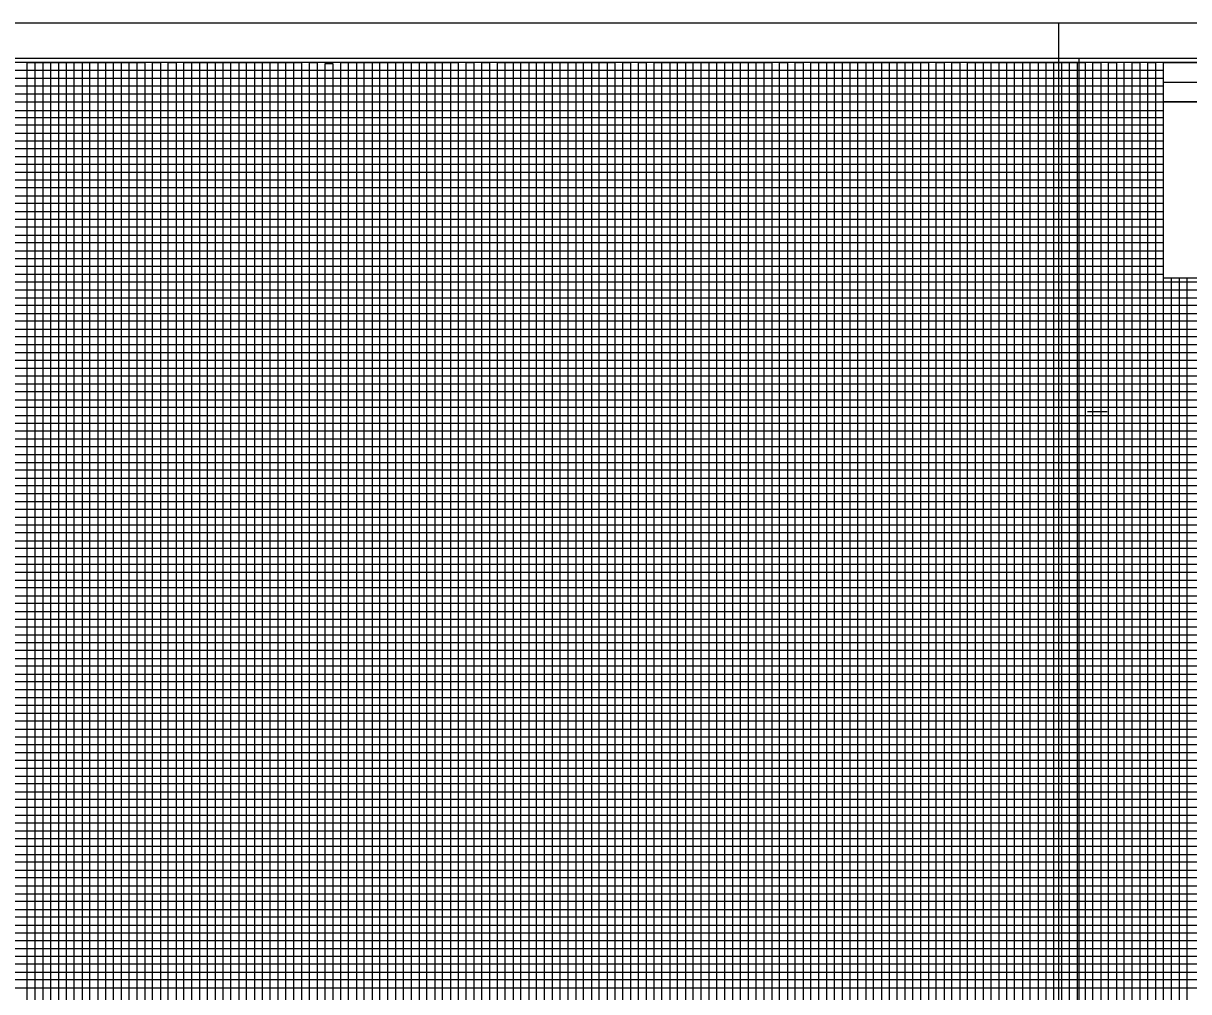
# Model space of a CAD drawing. Extents: x 2345490 to 2436403, y 465165 to 573888.
# Drawn here: x 2382289 to 2383033, y 515570 to 516188 of the extents above; entities that cross this region are included whole.
import ezdxf

# ---------------------------------------------------------------- set-up
doc = ezdxf.new("R2010")
doc.units = 0
for name, color, linetype in [('Old_Level_18', 7, 'Continuous'), ('Old_Level_40', 7, 'Continuous'), ('Old_Level_41', 7, 'Continuous'), ('Old_Level_42', 7, 'Continuous'), ('Old_Level_43', 7, 'Continuous'), ('Old_Level_50', 7, 'Continuous'), ('Old_Level_51', 7, 'Continuous')]:
    doc.layers.add(name, color=color, linetype=linetype)

msp = doc.modelspace()

# ---------------------------------------------------------------- linework, layer by layer
at = {"layer": 'Old_Level_18'}
msp.add_lwpolyline([(2383216.79875, 516162.5265), (2381716.79875, 516162.5265), (2381716.79875, 515112.5265), (2383216.79875, 515112.5265)], close=True, dxfattribs=at)
at = {"layer": 'Old_Level_40'}
msp.add_line((2383016.74875, 516149.9765), (2383216.79875, 516149.9765), dxfattribs=at)
for points in [[(2383016.74875, 516162.5265), (2383216.79875, 516162.5265), (2383216.79875, 516137.4765), (2383016.74875, 516137.4765)], [(2383016.74875, 516137.4765), (2383116.79875, 516137.4765), (2383116.79875, 516024.9765), (2383016.74875, 516024.9765)]]:
    msp.add_lwpolyline(points, close=True, dxfattribs=at)
at = {"layer": 'Old_Level_41'}
msp.add_line((2382968.29875, 515940.0265), (2382980.79875, 515940.0265), dxfattribs=at)
for points in [[(2382291.79875, 515137.5265), (2382291.79875, 516162.5265), (2382341.79875, 516162.5265), (2382341.79875, 515137.5265)], [(2382316.79875, 515137.5265), (2382316.79875, 516162.5265), (2382366.79875, 516162.5265), (2382366.79875, 515137.5265)], [(2382391.79875, 515137.5265), (2382391.79875, 516162.5265), (2382441.79875, 516162.5265), (2382441.79875, 515137.5265)], [(2382416.79875, 515137.5265), (2382416.79875, 516162.5265), (2382466.79875, 516162.5265), (2382466.79875, 515137.5265)], [(2382491.79875, 515137.5265), (2382491.79875, 516162.5265), (2382541.79875, 516162.5265), (2382541.79875, 515137.5265)], [(2382516.79875, 515137.5265), (2382516.79875, 516162.5265), (2382566.79875, 516162.5265), (2382566.79875, 515137.5265)], [(2382591.79875, 515137.5265), (2382591.79875, 516162.5265), (2382641.79875, 516162.5265), (2382641.79875, 515137.5265)], [(2382616.79875, 515137.5265), (2382616.79875, 516162.5265), (2382666.79875, 516162.5265), (2382666.79875, 515137.5265)], [(2382691.79875, 515137.5265), (2382691.79875, 516162.5265), (2382741.79875, 516162.5265), (2382741.79875, 515137.5265)], [(2382716.79875, 515137.5265), (2382716.79875, 516162.5265), (2382766.79875, 516162.5265), (2382766.79875, 515137.5265)], [(2382791.79875, 515137.5265), (2382791.79875, 516162.5265), (2382841.79875, 516162.5265), (2382841.79875, 515137.5265)], [(2382816.79875, 515137.5265), (2382816.79875, 516162.5265), (2382866.79875, 516162.5265), (2382866.79875, 515137.5265)], [(2382891.79875, 515137.5265), (2382891.79875, 516162.5265), (2382941.79875, 516162.5265), (2382941.79875, 515137.5265)], [(2382916.79875, 515137.5265), (2382916.79875, 516162.5265), (2382966.79875, 516162.5265), (2382966.79875, 515137.5265)], [(2382991.79875, 515137.5265), (2382991.79875, 516162.5265)], [(2383016.79875, 515137.5265), (2383016.79875, 516162.5265), (2383043.09875, 516162.5265)], [(2381716.79875, 516112.5265), (2383016.74875, 516112.5265)], [(2383016.74875, 516062.5265), (2381716.79875, 516062.5265), (2381716.79875, 516012.4765), (2383216.79875, 516012.4765)], [(2383216.79875, 515987.5265), (2381716.79875, 515987.5265), (2381716.79875, 516037.5265), (2383016.74875, 516037.5265)], [(2383216.79875, 515962.5265), (2381716.79875, 515962.5265), (2381716.79875, 515912.5265), (2383216.79875, 515912.5265)], [(2383216.79875, 515887.5265), (2381716.79875, 515887.5265), (2381716.79875, 515937.5265), (2383216.79875, 515937.5265)], [(2383216.79875, 515862.5265), (2381716.79875, 515862.5265), (2381716.79875, 515812.5265), (2383216.79875, 515812.5265)], [(2383216.79875, 515762.5265), (2381716.79875, 515762.5265), (2381716.79875, 515712.5265), (2383216.79875, 515712.5265)], [(2383216.79875, 515662.5265), (2381716.79875, 515662.5265), (2381716.79875, 515612.5265), (2383216.79875, 515612.5265)]]:
    msp.add_lwpolyline(points, dxfattribs=at)
at = {"layer": 'Old_Level_42'}
for points in [[(2383016.74875, 516087.5265), (2381716.89875, 516087.5265), (2381716.89875, 516137.4765), (2383016.74875, 516137.4765)], [(2383216.79875, 515787.5265), (2381716.79875, 515787.5265), (2381716.79875, 515837.5265), (2383216.79875, 515837.5265)], [(2383216.79875, 515687.5265), (2381716.79875, 515687.5265), (2381716.79875, 515737.5265), (2383216.79875, 515737.5265)], [(2383216.79875, 515587.5265), (2381716.79875, 515587.5265), (2381716.79875, 515637.5265), (2383216.79875, 515637.5265)]]:
    msp.add_lwpolyline(points, dxfattribs=at)
at = {"layer": 'Old_Level_43'}
for p, q in [((2383166.79875, 515982.5265), (2381766.79875, 515982.5265)), ((2381766.79875, 515977.5265), (2383166.79875, 515977.5265)), ((2383166.79875, 515957.5265), (2381766.79875, 515957.5265))]:
    msp.add_line(p, q, dxfattribs=at)
for points in [[(2382296.79875, 515137.5265), (2382296.79875, 516162.5265), (2382301.79875, 516162.5265), (2382301.79875, 515137.5265)], [(2382306.79875, 515137.5265), (2382306.79875, 516162.5265), (2382311.79875, 516162.5265), (2382311.79875, 515137.5265)], [(2382321.79875, 515137.5265), (2382321.79875, 516162.5265), (2382326.79875, 516162.5265), (2382326.79875, 515137.5265)], [(2382331.79875, 515137.5265), (2382331.79875, 516162.5265), (2382336.79875, 516162.5265), (2382336.79875, 515137.5265)], [(2382346.79875, 515137.5265), (2382346.79875, 516162.5265), (2382351.79875, 516162.5265), (2382351.79875, 515137.5265)], [(2382356.79875, 515137.5265), (2382356.79875, 516162.5265), (2382361.79875, 516162.5265), (2382361.79875, 515137.5265)], [(2382371.79875, 515137.5265), (2382371.79875, 516162.5265), (2382376.79875, 516162.5265), (2382376.79875, 515137.5265)], [(2382381.79875, 515137.5265), (2382381.79875, 516162.5265), (2382386.79875, 516162.5265), (2382386.79875, 515137.5265)], [(2382396.79875, 515137.5265), (2382396.79875, 516162.5265), (2382401.79875, 516162.5265), (2382401.79875, 515137.5265)], [(2382406.79875, 515137.5265), (2382406.79875, 516162.5265), (2382411.79875, 516162.5265), (2382411.79875, 515137.5265)], [(2382421.79875, 515137.5265), (2382421.79875, 516162.5265), (2382426.79875, 516162.5265), (2382426.79875, 515137.5265)], [(2382431.79875, 515137.5265), (2382431.79875, 516162.5265), (2382436.79875, 516162.5265), (2382436.79875, 515137.5265)], [(2382446.79875, 515137.5265), (2382446.79875, 516162.5265), (2382451.79875, 516162.5265), (2382451.79875, 515137.5265)], [(2382456.79875, 515137.5265), (2382456.79875, 516162.5265), (2382461.79875, 516162.5265), (2382461.79875, 515137.5265)], [(2382471.79875, 515137.5265), (2382471.79875, 516162.5265), (2382476.79875, 516162.5265), (2382476.79875, 515137.5265)], [(2382481.79875, 515137.5265), (2382481.79875, 516161.9265), (2382486.79875, 516161.9265), (2382486.79875, 515137.5265)], [(2382496.79875, 515137.5265), (2382496.79875, 516162.5265), (2382501.79875, 516162.5265), (2382501.79875, 515137.5265)], [(2382506.79875, 515137.5265), (2382506.79875, 516162.5265), (2382511.79875, 516162.5265), (2382511.79875, 515137.5265)], [(2382521.79875, 515137.5265), (2382521.79875, 516162.5265), (2382526.79875, 516162.5265), (2382526.79875, 515137.5265)], [(2382531.79875, 515137.5265), (2382531.79875, 516162.5265), (2382536.79875, 516162.5265), (2382536.79875, 515137.5265)], [(2382546.79875, 515137.5265), (2382546.79875, 516162.5265), (2382551.79875, 516162.5265), (2382551.79875, 515137.5265)], [(2382556.79875, 515137.5265), (2382556.79875, 516162.5265), (2382561.79875, 516162.5265), (2382561.79875, 515137.5265)], [(2382571.79875, 515137.5265), (2382571.79875, 516162.5265), (2382576.79875, 516162.5265), (2382576.79875, 515137.5265)], [(2382581.79875, 515137.5265), (2382581.79875, 516162.5265), (2382586.79875, 516162.5265), (2382586.79875, 515137.5265)], [(2382596.79875, 515137.5265), (2382596.79875, 516162.5265), (2382601.79875, 516162.5265), (2382601.79875, 515137.5265)], [(2382606.79875, 515137.5265), (2382606.79875, 516162.5265), (2382611.79875, 516162.5265), (2382611.79875, 515137.5265)], [(2382621.79875, 515137.5265), (2382621.79875, 516162.5265), (2382626.79875, 516162.5265), (2382626.79875, 515137.5265)], [(2382631.79875, 515137.5265), (2382631.79875, 516162.5265), (2382636.79875, 516162.5265), (2382636.79875, 515137.5265)], [(2382646.79875, 515137.5265), (2382646.79875, 516162.5265), (2382651.79875, 516162.5265), (2382651.79875, 515137.5265)], [(2382656.79875, 515137.5265), (2382656.79875, 516162.5265), (2382661.79875, 516162.5265), (2382661.79875, 515137.5265)], [(2382671.79875, 515137.5265), (2382671.79875, 516162.5265), (2382676.79875, 516162.5265), (2382676.79875, 515137.5265)], [(2382681.79875, 515137.5265), (2382681.79875, 516162.5265), (2382686.79875, 516162.5265), (2382686.79875, 515137.5265)], [(2382696.79875, 515137.5265), (2382696.79875, 516162.5265), (2382701.79875, 516162.5265), (2382701.79875, 515137.5265)], [(2382706.79875, 515137.5265), (2382706.79875, 516162.5265), (2382711.79875, 516162.5265), (2382711.79875, 515137.5265)], [(2382721.79875, 515137.5265), (2382721.79875, 516162.5265), (2382726.79875, 516162.5265), (2382726.79875, 515137.5265)], [(2382731.79875, 515137.5265), (2382731.79875, 516162.5265), (2382736.79875, 516162.5265), (2382736.79875, 515137.5265)], [(2382746.79875, 515137.5265), (2382746.79875, 516162.5265), (2382751.79875, 516162.5265), (2382751.79875, 515137.5265)], [(2382756.79875, 515137.5265), (2382756.79875, 516162.5265), (2382761.79875, 516162.5265), (2382761.79875, 515137.5265)], [(2382771.79875, 515137.5265), (2382771.79875, 516162.5265), (2382776.79875, 516162.5265), (2382776.79875, 515137.5265)], [(2382781.79875, 515137.5265), (2382781.79875, 516162.5265), (2382786.79875, 516162.5265), (2382786.79875, 515137.5265)], [(2382796.79875, 515137.5265), (2382796.79875, 516162.5265), (2382801.79875, 516162.5265), (2382801.79875, 515137.5265)], [(2382806.79875, 515137.5265), (2382806.79875, 516162.5265), (2382811.79875, 516162.5265), (2382811.79875, 515137.5265)], [(2382821.79875, 515137.5265), (2382821.79875, 516162.5265), (2382826.79875, 516162.5265), (2382826.79875, 515137.5265)], [(2382831.79875, 515137.5265), (2382831.79875, 516162.5265), (2382836.79875, 516162.5265), (2382836.79875, 515137.5265)], [(2382846.79875, 515137.5265), (2382846.79875, 516162.5265), (2382851.79875, 516162.5265), (2382851.79875, 515137.5265)], [(2382856.79875, 515137.5265), (2382856.79875, 516162.5265), (2382861.79875, 516162.5265), (2382861.79875, 515137.5265)], [(2382871.79875, 515137.5265), (2382871.79875, 516162.5265), (2382876.79875, 516162.5265), (2382876.79875, 515137.5265)], [(2382881.79875, 515137.5265), (2382881.79875, 516162.5265), (2382886.79875, 516162.5265), (2382886.79875, 515137.5265)], [(2382896.79875, 515137.5265), (2382896.79875, 516162.5265), (2382901.79875, 516162.5265), (2382901.79875, 515137.5265)], [(2382906.79875, 515137.5265), (2382906.79875, 516162.5265), (2382911.79875, 516162.5265), (2382911.79875, 515137.5265)], [(2382921.79875, 515137.5265), (2382921.79875, 516162.5265), (2382926.79875, 516162.5265), (2382926.79875, 515137.5265)], [(2382931.79875, 515137.5265), (2382931.79875, 516162.5265), (2382936.79875, 516162.5265), (2382936.79875, 515137.5265)], [(2382946.79875, 515137.5265), (2382946.79875, 516162.5265), (2382951.79875, 516162.5265), (2382951.79875, 515137.5265)], [(2382956.79875, 515137.5265), (2382956.79875, 516162.5265), (2382961.79875, 516162.5265), (2382961.79875, 515137.5265)], [(2382971.79875, 515137.5265), (2382971.79875, 516162.5265), (2382976.79875, 516162.5265), (2382976.79875, 515137.5265)], [(2382981.79875, 515137.5265), (2382981.79875, 516162.5265), (2382986.79875, 516162.5265), (2382986.79875, 515137.5265)], [(2382996.79875, 515137.5265), (2382996.79875, 516162.5265), (2383001.79875, 516162.5265), (2383001.79875, 515137.5265)], [(2383006.79875, 515137.5265), (2383006.79875, 516162.5265), (2383011.79875, 516162.5265), (2383011.79875, 515137.5265)], [(2383016.74875, 516157.5265), (2381766.79875, 516157.5265), (2381766.79875, 516152.5265), (2383016.74875, 516152.5265)], [(2383016.74875, 516147.5265), (2381766.79875, 516147.5265), (2381766.79875, 516142.5265), (2383016.74875, 516142.5265)], [(2383016.74875, 516131.7765), (2381767.79875, 516131.7765), (2381767.79875, 516127.5265), (2383016.74875, 516127.5265)], [(2383016.74875, 516122.5265), (2381766.79875, 516122.5265), (2381766.79875, 516117.5265), (2383016.74875, 516117.5265)], [(2383016.74875, 516107.5265), (2381766.79875, 516107.5265), (2381766.79875, 516102.5265), (2383016.74875, 516102.5265)], [(2383016.74875, 516097.5265), (2381766.79875, 516097.5265), (2381766.79875, 516092.5265), (2383016.74875, 516092.5265)], [(2383016.74875, 516082.5265), (2381766.79875, 516082.5265), (2381766.79875, 516077.5265), (2383016.74875, 516077.5265)], [(2383016.74875, 516072.5265), (2381766.79875, 516072.5265), (2381766.79875, 516067.5265), (2383016.74875, 516067.5265)], [(2383016.74875, 516057.5265), (2381766.79875, 516057.5265), (2381766.79875, 516052.5265), (2383016.74875, 516052.5265)], [(2383016.74875, 516047.5265), (2381766.79875, 516047.5265), (2381766.79875, 516042.5265), (2383016.74875, 516042.5265)], [(2383016.74875, 516032.5265), (2381766.79875, 516032.5265), (2381766.79875, 516027.5265), (2383016.74875, 516027.5265)], [(2383166.79875, 516022.5265), (2381766.79875, 516022.5265), (2381766.79875, 516022.5265), (2381766.79875, 516002.5265), (2383166.79875, 516002.5265)], [(2383021.79875, 515137.5265), (2383021.79875, 516024.9765)], [(2383026.79875, 516024.9765), (2383026.79875, 515137.5265), (2383031.79875, 515137.5265), (2383031.79875, 516024.9765)], [(2381766.79875, 516017.5265), (2383166.79875, 516017.5265)], [(2383166.79875, 516007.5265), (2381766.79875, 516007.5265)], [(2383166.79875, 515997.5265), (2381766.79875, 515997.5265), (2381766.79875, 515992.5265), (2383166.79875, 515992.5265)], [(2383166.79875, 515972.5265), (2381766.79875, 515972.5265), (2381766.79875, 515967.5265), (2383166.79875, 515967.5265)], [(2383166.79875, 515952.5265), (2381766.79875, 515952.5265), (2381766.79875, 515947.5265), (2383166.79875, 515947.5265)], [(2383166.79875, 515942.5265), (2381766.79875, 515942.5265)], [(2381766.79875, 515932.5265), (2383166.79875, 515932.5265)], [(2383166.79875, 515927.5265), (2381766.79875, 515927.5265), (2381766.79875, 515922.5265), (2383166.79875, 515922.5265)], [(2383166.79875, 515917.5265), (2381766.79875, 515917.5265), (2381766.79875, 515907.5265), (2383166.79875, 515907.5265)], [(2383166.79875, 515902.5265), (2381766.79875, 515902.5265), (2381766.79875, 515897.5265), (2383166.79875, 515897.5265)], [(2383166.79875, 515892.5265), (2381766.79875, 515892.5265), (2381766.79875, 515882.5265), (2383166.79875, 515882.5265)], [(2383166.79875, 515877.5265), (2381766.79875, 515877.5265), (2381766.79875, 515872.5265), (2383166.79875, 515872.5265)], [(2383166.79875, 515867.5265), (2381766.79875, 515867.5265), (2381766.79875, 515857.5265), (2383166.79875, 515857.5265)], [(2383166.79875, 515852.5265), (2381766.79875, 515852.5265), (2381766.79875, 515847.5265), (2383166.79875, 515847.5265)], [(2383166.79875, 515842.5265), (2381766.79875, 515842.5265), (2381766.79875, 515832.5265), (2383166.79875, 515832.5265)], [(2383166.79875, 515827.5265), (2381766.79875, 515827.5265), (2381766.79875, 515822.5265), (2383166.79875, 515822.5265)], [(2383166.79875, 515817.5265), (2381766.79875, 515817.5265), (2381766.79875, 515807.5265), (2383166.79875, 515807.5265)], [(2383166.79875, 515802.5265), (2381766.79875, 515802.5265), (2381766.79875, 515797.5265), (2383166.79875, 515797.5265)], [(2383166.79875, 515792.5265), (2381766.79875, 515792.5265), (2381766.79875, 515782.5265), (2383166.79875, 515782.5265)], [(2383166.79875, 515777.5265), (2381766.79875, 515777.5265), (2381766.79875, 515772.5265), (2383166.79875, 515772.5265)], [(2383166.79875, 515767.5265), (2381766.79875, 515767.5265), (2381766.79875, 515757.5265), (2383166.79875, 515757.5265)], [(2383166.79875, 515752.5265), (2381766.79875, 515752.5265), (2381766.79875, 515747.5265), (2383166.79875, 515747.5265)], [(2383166.79875, 515742.5265), (2381766.79875, 515742.5265), (2381766.79875, 515732.5265), (2383166.79875, 515732.5265)], [(2383166.79875, 515727.5265), (2381766.79875, 515727.5265), (2381766.79875, 515722.5265), (2383166.79875, 515722.5265)], [(2383166.79875, 515717.5265), (2381766.79875, 515717.5265), (2381766.79875, 515707.5265), (2383166.79875, 515707.5265)], [(2383166.79875, 515702.5265), (2381766.79875, 515702.5265), (2381766.79875, 515697.5265), (2383166.79875, 515697.5265)], [(2383166.79875, 515692.5265), (2381766.79875, 515692.5265), (2381766.79875, 515682.5265), (2383166.79875, 515682.5265)], [(2383166.79875, 515677.5265), (2381766.79875, 515677.5265), (2381766.79875, 515672.5265), (2383166.79875, 515672.5265)], [(2383166.79875, 515667.5265), (2381766.79875, 515667.5265), (2381766.79875, 515657.5265), (2383166.79875, 515657.5265)], [(2383166.79875, 515652.5265), (2381766.79875, 515652.5265), (2381766.79875, 515647.5265), (2383166.79875, 515647.5265)], [(2383166.79875, 515642.5265), (2381766.79875, 515642.5265)], [(2381766.79875, 515632.5265), (2383166.79875, 515632.5265)], [(2383166.79875, 515627.5265), (2381766.79875, 515627.5265), (2381766.79875, 515622.5265), (2383166.79875, 515622.5265)], [(2383166.79875, 515617.5265), (2381766.79875, 515617.5265), (2381766.79875, 515607.5265), (2383166.79875, 515607.5265)], [(2383166.79875, 515602.5265), (2381766.79875, 515602.5265), (2381766.79875, 515597.5265), (2383166.79875, 515597.5265)], [(2383166.79875, 515592.5265), (2381766.79875, 515592.5265), (2381766.79875, 515582.5265), (2383166.79875, 515582.5265)], [(2383166.79875, 515577.5265), (2381766.79875, 515577.5265), (2381766.79875, 515572.5265), (2383166.79875, 515572.5265)]]:
    msp.add_lwpolyline(points, dxfattribs=at)
at = {"layer": 'Old_Level_50'}
for points in [[(2383229.29875, 516165.0765), (2381562.79875, 516165.0765), (2381562.79875, 515109.9765), (2383229.29875, 515109.9765)], [(2384629.29875, 516165.0765), (2382962.79875, 516165.0765), (2382962.79875, 515109.9765), (2384629.29875, 515109.9765)]]:
    msp.add_lwpolyline(points, close=True, dxfattribs=at)
at = {"layer": 'Old_Level_51'}
for points in [[(2383233.79875, 516187.5265), (2381549.79875, 516187.5265), (2381549.79875, 515087.5265), (2383233.79875, 515087.5265)], [(2384633.79875, 516187.5265), (2382949.79875, 516187.5265), (2382949.79875, 515087.5265), (2384633.79875, 515087.5265)]]:
    msp.add_lwpolyline(points, close=True, dxfattribs=at)

doc.saveas('drawing.dxf')
